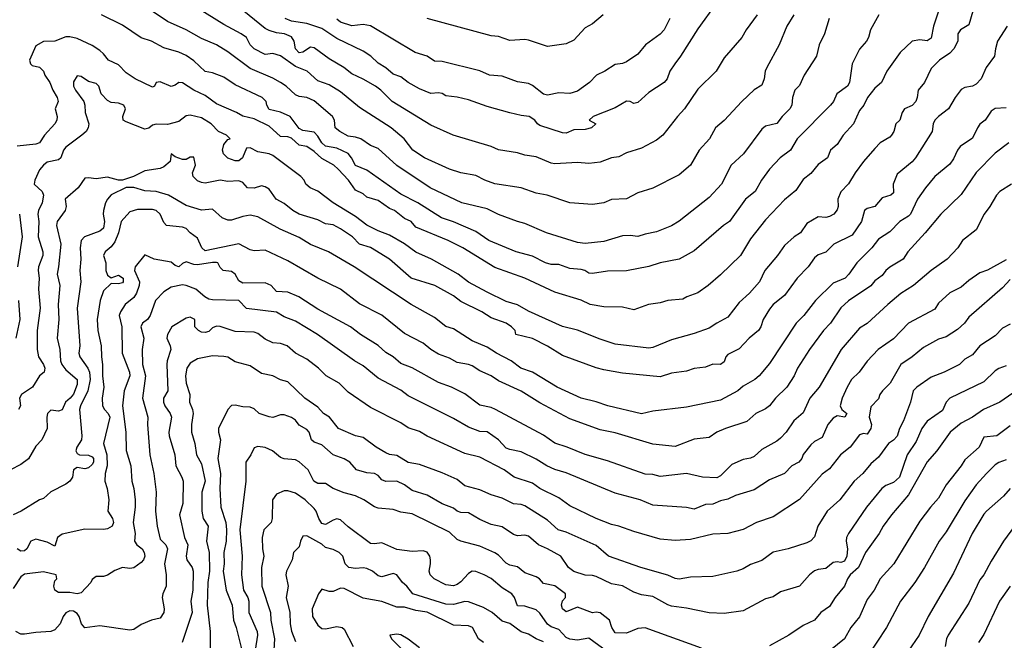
# Model space of a CAD drawing. Header units: metres. Extents: x -46681 to -43747, y -240911 to -237677.
# Tile 731 of 1056: x -45863 to -45732, y -238375 to -238292. Entities that reach past the tile are written whole.
import ezdxf

# ---------------------------------------------------------------- set-up
doc = ezdxf.new("R2010")
doc.units = ezdxf.units.M
doc.layers.add('CONTOUR_INDEX', color=1, linetype='Continuous')
doc.layers.add('CONTOUR_INTER', color=3, linetype='Continuous')

msp = doc.modelspace()

# ---------------------------------------------------------------- linework, layer by layer
at = {"layer": 'CONTOUR_INDEX'}
for points, elevation in [([(-45740.6, -238291.02), (-45741.29, -238293.02), (-45741.6, -238294.61), (-45742.1, -238294.95), (-45743.1, -238294.82), (-45744.1, -238295), (-45745.71, -238296.52), (-45747.49, -238299.02), (-45748.21, -238300.52), (-45749.1, -238301.25), (-45750.07, -238302.52), (-45750.56, -238303.52), (-45751.1, -238304.24), (-45751.92, -238306.02), (-45753.3, -238307.52), (-45754.1, -238308.75), (-45754.97, -238309.52), (-45755.39, -238310.52), (-45756.6, -238311.43), (-45757.6, -238312.62), (-45758.6, -238313.43), (-45759.6, -238314.87), (-45761.1, -238316.11), (-45763.6, -238318.77), (-45765.6, -238321.29), (-45766.94, -238323.52), (-45769.6, -238326.09), (-45771.22, -238327.52), (-45772.6, -238328.48), (-45774.07, -238329.02), (-45774.6, -238329.35), (-45776.6, -238329.5), (-45777.6, -238329.81), (-45779.15, -238330.02), (-45781.1, -238330.74), (-45782.6, -238330.38), (-45785.1, -238330.34), (-45786.94, -238330.02), (-45788.1, -238329.48), (-45791.6, -238328.4), (-45795.6, -238326.52), (-45799.6, -238325.14), (-45803.85, -238322.52), (-45805.78, -238321.52), (-45810.1, -238319.75), (-45810.73, -238319.02), (-45811.6, -238318.61), (-45812.93, -238317.52), (-45813.6, -238317.25), (-45815.1, -238316.22), (-45816.6, -238315.78), (-45817.1, -238315.34), (-45818.1, -238314.85), (-45819.06, -238313.52), (-45820.4, -238312.02), (-45821.01, -238311.52), (-45822.6, -238310.62), (-45823.6, -238309.7), (-45824.6, -238309.02), (-45825.6, -238308.83), (-45826.6, -238307.91), (-45827.1, -238307.73), (-45828.1, -238307.71), (-45829.6, -238306.33), (-45831.6, -238305.33), (-45833.1, -238305), (-45833.92, -238304.52), (-45836.6, -238303.35), (-45838.1, -238302.25), (-45839.6, -238301.53), (-45841.1, -238300.55), (-45841.6, -238300.52), (-45842.1, -238300.88), (-45842.6, -238301.03), (-45844.1, -238300.42), (-45844.6, -238300.51), (-45844.84, -238301.02), (-45845.1, -238301.14), (-45847.42, -238300.02), (-45848.6, -238299.22), (-45849.6, -238298.16), (-45850.96, -238297.52), (-45851.6, -238296.7), (-45852.1, -238296.27), (-45853.1, -238295.6), (-45855.1, -238294.66), (-45856.1, -238294.42), (-45856.6, -238294.42), (-45858.1, -238295.01), (-45859.6, -238295.08), (-45860.6, -238295.64), (-45861.43, -238297.52), (-45861.33, -238298.02), (-45861.1, -238298.24), (-45860.1, -238298.49), (-45859.6, -238299.01), (-45859.42, -238299.52), (-45858.73, -238300.52), (-45858.35, -238301.52), (-45857.76, -238302.52), (-45857.65, -238303.02), (-45858.03, -238304.02), (-45857.79, -238305.02), (-45857.82, -238305.52), (-45858.1, -238306.02), (-45859.47, -238307.52), (-45860.11, -238308.52), (-45860.6, -238308.7), (-45863.1, -238309)], 110), ([(-45770.16, -238290.02), (-45772.6, -238293.36), (-45774.9, -238297.02), (-45775.68, -238298.02), (-45776.33, -238299.02), (-45776.67, -238300.02), (-45777.09, -238300.52), (-45779.1, -238301.86), (-45780.6, -238303.17), (-45781.1, -238303.32), (-45781.62, -238303.02), (-45782.1, -238302.98), (-45783.6, -238303.86), (-45786.52, -238305.02), (-45787.07, -238305.52), (-45786.18, -238306.02), (-45786.75, -238306.52), (-45787.6, -238306.77), (-45789.1, -238306.82), (-45790.1, -238307.24), (-45790.6, -238307.22), (-45793.6, -238306.24), (-45793.93, -238306.02), (-45794.27, -238305.52), (-45795.02, -238305.02), (-45796.1, -238304.91), (-45797.6, -238304.56), (-45800.6, -238303.69), (-45803.1, -238302.82), (-45804.6, -238302.47), (-45806.1, -238302.29), (-45806.6, -238301.98), (-45807.1, -238301.87), (-45808.1, -238301.98), (-45809.6, -238301.36), (-45811.11, -238300.52), (-45812.1, -238299.76), (-45813.1, -238299.39), (-45814.1, -238298.56), (-45815.1, -238297.94), (-45816.07, -238297.02), (-45817.1, -238296.34), (-45820.6, -238294.65), (-45822.6, -238293.35), (-45824.6, -238292.67), (-45826.6, -238292.34), (-45827.48, -238292.02)], 115), ([(-45730.92, -238314.02), (-45732.44, -238315.02), (-45732.9, -238315.52), (-45733.79, -238317.02), (-45734.56, -238318.02), (-45735.6, -238320.13), (-45737.42, -238321.52), (-45738.05, -238322.52), (-45739.48, -238324.02), (-45741.58, -238325.52), (-45743.93, -238327.52), (-45745.6, -238328.56), (-45747.37, -238330.02), (-45750.1, -238332.59), (-45751.1, -238333.18), (-45753.55, -238336.02), (-45756.5, -238341.02), (-45757.7, -238342.52), (-45758.6, -238344.47), (-45759.86, -238345.52), (-45760.87, -238347.02), (-45761.6, -238347.82), (-45762.1, -238348.23), (-45764.1, -238349.34), (-45765.1, -238350.24), (-45765.6, -238350.48), (-45766.6, -238350.64), (-45768.1, -238351.31), (-45769.6, -238352.83), (-45770.1, -238353.09), (-45772, -238353.02), (-45774.1, -238352.51), (-45777.6, -238352.92), (-45778.6, -238352.65), (-45779.6, -238352.6), (-45784.6, -238350.84), (-45787.6, -238349.99), (-45789.96, -238349.02), (-45791.6, -238348.49), (-45793.1, -238347.43), (-45799.5, -238344.02), (-45800.1, -238343.74), (-45801.6, -238343.45), (-45803.6, -238341.93), (-45805.37, -238341.02), (-45807.1, -238340.41), (-45810.6, -238338.46), (-45812.1, -238337.87), (-45813.09, -238337.02), (-45814.1, -238336.41), (-45815.1, -238335.48), (-45817.47, -238334.02), (-45818.78, -238333.02), (-45823.1, -238330.64), (-45825.65, -238329.02), (-45827.1, -238328.41), (-45828.6, -238328.32), (-45829.34, -238327.52), (-45830.1, -238327.17), (-45833.1, -238327.19), (-45833.6, -238326.89), (-45834.11, -238326.02), (-45834.6, -238325.63), (-45835.71, -238325.52), (-45836.1, -238325.13), (-45836.42, -238324.52), (-45836.6, -238324.46), (-45837.1, -238324.44), (-45839.1, -238324.75), (-45839.6, -238324.71), (-45840.6, -238324.35), (-45841.1, -238324.58), (-45841.6, -238325.05), (-45842.1, -238324.86), (-45842.6, -238324.41), (-45844.88, -238324.02), (-45846.1, -238323.45), (-45847.42, -238325.02), (-45847.5, -238325.52), (-45846.81, -238327.02), (-45846.85, -238327.52), (-45847.23, -238328.52), (-45847.6, -238329.09), (-45848.75, -238330.02), (-45849.36, -238331.02), (-45849.51, -238331.52), (-45849.16, -238333.02), (-45849.13, -238336.52), (-45848.16, -238339.02), (-45848.12, -238339.52), (-45848.88, -238341.52), (-45849.07, -238343.52), (-45848.66, -238347.02), (-45848.6, -238349.47), (-45847.96, -238351.52), (-45847.84, -238353.52), (-45847.56, -238354.52), (-45847.38, -238356.02), (-45847.39, -238357.02), (-45847.66, -238359.02), (-45847.39, -238360.52), (-45847.47, -238361.52), (-45847.17, -238362.02), (-45846.49, -238362.52), (-45846.2, -238363.02), (-45846.11, -238363.52), (-45846.3, -238364.02), (-45846.6, -238364.37), (-45847.6, -238365.06), (-45848.1, -238365.17), (-45849.1, -238365.04), (-45850.1, -238365.42), (-45851.1, -238366.06), (-45851.6, -238366.22), (-45852.6, -238366.24), (-45853.1, -238366.61), (-45853.28, -238367.02), (-45854.6, -238368.4), (-45855.1, -238368.52), (-45856.1, -238368.35), (-45857.6, -238368.35), (-45858.09, -238368.02), (-45858.23, -238367.52), (-45858.1, -238366.8), (-45857.83, -238366.52), (-45857.92, -238366.02), (-45859.6, -238365.6), (-45862.1, -238365.92), (-45862.6, -238366.28), (-45863.6, -238367.81)], 105), ([(-45862.77, -238318.02), (-45862.44, -238321.02), (-45863.03, -238325.02)], 110), ([(-45862.91, -238329.52), (-45862.72, -238332.02), (-45863.28, -238334.52)], 110), ([(-45729.6, -238341.02), (-45732.45, -238343.02), (-45734.65, -238344.02), (-45736.1, -238345.04), (-45737.6, -238345.81), (-45739.05, -238347.02), (-45740.85, -238349.52), (-45742.1, -238350.98), (-45744.6, -238355.35), (-45746.85, -238358.02), (-45747.95, -238359.52), (-45748.49, -238360.52), (-45750.33, -238363.02), (-45751.27, -238365.02), (-45752.34, -238366.02), (-45752.69, -238366.52), (-45753.09, -238367.52), (-45754.37, -238369.02), (-45755.1, -238370.21), (-45756.26, -238371.02), (-45757.1, -238372.02), (-45758.6, -238372.73), (-45760.51, -238374.02), (-45763.1, -238375.44)], 100), ([(-45772.1, -238375.76), (-45779.6, -238373.05), (-45780.6, -238373.12), (-45782.1, -238373.74), (-45783.6, -238373.73), (-45784.02, -238373.02), (-45784.34, -238372.02), (-45785.6, -238371.07), (-45786.1, -238370.98), (-45786.6, -238371.07), (-45788.6, -238370.28), (-45790.1, -238370.93), (-45790.6, -238370.54), (-45790.71, -238370.02), (-45790.6, -238369.44), (-45790.19, -238369.02), (-45790.21, -238368.52), (-45791.6, -238367.48), (-45793.1, -238367.14), (-45793.66, -238366.52), (-45794.1, -238366.27), (-45795.6, -238365.75), (-45796.6, -238364.93), (-45797.6, -238364.7), (-45798.1, -238364.45), (-45799.1, -238363.4), (-45799.6, -238363.09), (-45801.6, -238362.18), (-45804.1, -238361.54), (-45804.6, -238361.31), (-45805.6, -238360.32), (-45810.6, -238357.89), (-45812.1, -238357.67), (-45813.1, -238357.29), (-45815.1, -238357.15), (-45815.6, -238356.97), (-45816.99, -238356.02), (-45818.1, -238355.49), (-45819.6, -238355.11), (-45821.1, -238354.5), (-45822.1, -238353.86), (-45823.1, -238353.87), (-45823.64, -238353.52), (-45824.39, -238352.02), (-45825.6, -238350.97), (-45826.1, -238350.7), (-45827.6, -238350.57), (-45828.1, -238350.39), (-45829.16, -238349.52), (-45830.1, -238349.07), (-45831.1, -238348.95), (-45831.6, -238349.12), (-45832.03, -238350.02), (-45832.71, -238351.02), (-45832.67, -238353.52), (-45833.51, -238360.02), (-45833.19, -238363.52), (-45833.26, -238366.02), (-45833.01, -238368.02), (-45832.41, -238369.02), (-45832.3, -238369.52), (-45832.29, -238371.02), (-45831.18, -238373.52), (-45831.12, -238374.02), (-45831.44, -238376.02)], 100), ([(-45731.1, -238367.51), (-45732.51, -238369.52), (-45734.6, -238373.94), (-45735.31, -238375.02)], 95)]:
    msp.add_lwpolyline(points, dxfattribs=dict(at, elevation=elevation))
at = {"layer": 'CONTOUR_INTER'}
for points, elevation in [([(-45755.13, -238292.02), (-45755.78, -238294.02), (-45756.48, -238295.52), (-45756.83, -238297.02), (-45758.45, -238299.52), (-45759.1, -238300.89), (-45759.73, -238301.52), (-45760.04, -238302.52), (-45760.11, -238303.52), (-45760.36, -238304.02), (-45761.39, -238305.02), (-45762.1, -238305.95), (-45763.6, -238306.34), (-45764.1, -238306.72), (-45766.54, -238310.02), (-45768.16, -238311.52), (-45769.44, -238314.02), (-45771.1, -238315.82), (-45775.1, -238318.95), (-45776.1, -238319.56), (-45778.1, -238320.39), (-45779.6, -238320.67), (-45780.6, -238321), (-45781.6, -238320.85), (-45782.6, -238320.89), (-45785.1, -238321.67), (-45787.6, -238321.91), (-45788.6, -238321.79), (-45792.72, -238320.52), (-45795.6, -238319.26), (-45796.6, -238319.01), (-45799.1, -238318.06), (-45800.6, -238317.31), (-45803.97, -238316.52), (-45808.18, -238314.52), (-45812.6, -238311.54), (-45815.1, -238309.28), (-45816.1, -238308.87), (-45817.4, -238308.02), (-45818.1, -238307.79), (-45819.1, -238307.67), (-45820.2, -238307.02), (-45820.8, -238306.52), (-45820.91, -238305.52), (-45821.18, -238305.02), (-45823.6, -238302.94), (-45824.6, -238302.52), (-45825.6, -238302.36), (-45826.1, -238302.15), (-45827.31, -238301.02), (-45828.1, -238300.51), (-45829.1, -238299.95), (-45832.1, -238298.65), (-45835.1, -238296.44), (-45836.6, -238295.52), (-45838.6, -238294.65), (-45840.6, -238293.52), (-45843.1, -238292.38), (-45848.1, -238289)], 112), ([(-45736.03, -238291.02), (-45736.6, -238292.84), (-45737.68, -238293.52), (-45738.06, -238294.02), (-45738.04, -238295.02), (-45738.56, -238296.02), (-45739.1, -238296.59), (-45740.47, -238297.52), (-45741.6, -238298.66), (-45742.47, -238300.52), (-45743.32, -238301.52), (-45743.46, -238302.52), (-45743.65, -238303.02), (-45744.1, -238303.58), (-45745.12, -238304.02), (-45745.45, -238304.52), (-45745.77, -238305.52), (-45746.3, -238306.02), (-45746.54, -238307.02), (-45746.85, -238307.52), (-45747.1, -238307.79), (-45748.35, -238308.52), (-45749.1, -238309.3), (-45750.58, -238311.02), (-45751.69, -238312.52), (-45752.6, -238314.01), (-45753.6, -238315.07), (-45753.99, -238316.02), (-45753.97, -238317.02), (-45754.1, -238317.43), (-45754.53, -238318.02), (-45755.1, -238318.35), (-45755.6, -238318.45), (-45756.6, -238318.4), (-45758.1, -238319.25), (-45758.98, -238320.52), (-45759.8, -238321.02), (-45761.1, -238322.2), (-45762.01, -238323.52), (-45763.68, -238325.52), (-45764.39, -238327.02), (-45765.73, -238328.52), (-45767.1, -238329.77), (-45768.6, -238331.74), (-45770.1, -238332.51), (-45771.1, -238333.19), (-45773.1, -238333.9), (-45776.1, -238334.76), (-45778.6, -238335.76), (-45779.1, -238335.86), (-45783.6, -238335.32), (-45785.6, -238334.67), (-45788.6, -238333.47), (-45790.6, -238332.96), (-45795.1, -238330.94), (-45796.6, -238330.08), (-45798.1, -238329.63), (-45800.6, -238328.38), (-45803.1, -238327.07), (-45804.45, -238326.02), (-45808, -238324.02), (-45810.1, -238323.1), (-45811.6, -238321.95), (-45813.6, -238320.84), (-45815.1, -238320.26), (-45816.6, -238319.48), (-45818.1, -238318.32), (-45821.1, -238316.53), (-45823.1, -238314.97), (-45824.15, -238314.52), (-45824.72, -238314.02), (-45824.93, -238313.52), (-45825.38, -238313.02), (-45829.1, -238310.24), (-45829.6, -238309.98), (-45831.1, -238309.74), (-45832.1, -238309.18), (-45832.6, -238309.24), (-45833.14, -238310.52), (-45833.6, -238310.92), (-45834.1, -238310.94), (-45835.1, -238310.58), (-45835.65, -238310.02), (-45835.79, -238309.52), (-45835.6, -238308.76), (-45835.1, -238308.11), (-45834.79, -238308.02), (-45835.28, -238307.52), (-45836.32, -238307.02), (-45837.28, -238306.02), (-45838.6, -238305.22), (-45840.1, -238304.85), (-45840.6, -238304.94), (-45841.6, -238305.7), (-45843.1, -238306.12), (-45844.6, -238306.06), (-45845.1, -238306.18), (-45845.6, -238306.59), (-45846.1, -238306.73), (-45848.6, -238305.73), (-45848.98, -238305.52), (-45849.04, -238305.02), (-45848.67, -238304.02), (-45848.91, -238303.52), (-45849.6, -238303.25), (-45850.6, -238303.17), (-45851.1, -238302.89), (-45851.94, -238302.02), (-45852.23, -238301.02), (-45852.6, -238300.65), (-45853.6, -238300.36), (-45854.6, -238299.71), (-45855.1, -238299.61), (-45855.6, -238300.41), (-45855.58, -238301.02), (-45855.35, -238301.52), (-45854.24, -238303.02), (-45854.08, -238303.52), (-45854.04, -238304.52), (-45853.58, -238306.02), (-45853.65, -238306.52), (-45853.92, -238307.02), (-45854.47, -238307.52), (-45856.6, -238309.11), (-45856.93, -238309.52), (-45857.28, -238310.52), (-45857.6, -238310.8), (-45859.1, -238311.11), (-45859.6, -238311.51), (-45860.1, -238312.11), (-45860.76, -238313.52), (-45860.82, -238314.02), (-45859.75, -238315.02), (-45859.6, -238315.52), (-45859.76, -238316.52), (-45860.27, -238317.52), (-45860.32, -238318.02), (-45860.22, -238319.02), (-45860.29, -238321.02), (-45859.66, -238323.02), (-45859.66, -238323.52), (-45860.24, -238325.02), (-45860.3, -238325.52), (-45860.16, -238326.52), (-45860.27, -238328.02), (-45860.04, -238330.52), (-45860.43, -238333.52), (-45860.44, -238336.02), (-45860.27, -238337.02), (-45859.59, -238338.02), (-45859.43, -238338.52), (-45859.51, -238339.02), (-45860.1, -238339.54), (-45861.05, -238341.02), (-45862.49, -238342.02), (-45862.79, -238342.52), (-45862.66, -238343.52), (-45862.92, -238344.02)], 109), ([(-45759.83, -238291.52), (-45760.79, -238293.02), (-45761.78, -238295.52), (-45763.44, -238298.52), (-45763.64, -238299.02), (-45763.77, -238300.02), (-45764.1, -238300.86), (-45765.1, -238301.5), (-45766.77, -238303.02), (-45769.1, -238305.58), (-45770.24, -238306.52), (-45771.06, -238308.02), (-45772.44, -238309.52), (-45773.58, -238311.52), (-45775.1, -238312.78), (-45778.6, -238314.57), (-45780.6, -238315.18), (-45782.1, -238315.98), (-45784.1, -238316.07), (-45785.1, -238316.51), (-45786.6, -238316.74), (-45789.6, -238316.5), (-45792.64, -238315.52), (-45794.1, -238315.22), (-45796.1, -238314.52), (-45799.6, -238313.99), (-45800.92, -238313.52), (-45802.1, -238312.89), (-45804.1, -238312.52), (-45805.6, -238312.04), (-45808.95, -238310.52), (-45810.5, -238309.52), (-45811.63, -238308.02), (-45813.37, -238306.52), (-45817.6, -238303.83), (-45820.1, -238301.77), (-45821.6, -238300.84), (-45823.1, -238300.27), (-45824.52, -238299.02), (-45826.1, -238298.4), (-45828.1, -238296.95), (-45829.1, -238296.67), (-45830.1, -238296.77), (-45831.6, -238296.05), (-45832.1, -238295.52), (-45832.62, -238294.52), (-45833.3, -238294.02), (-45835.6, -238292.79), (-45839.1, -238290.61)], 113), ([(-45764.72, -238291.52), (-45766.2, -238293.52), (-45766.77, -238294.52), (-45769.1, -238297.24), (-45770.19, -238299.02), (-45772.6, -238301.39), (-45774.37, -238304.02), (-45775.32, -238305.02), (-45777.28, -238307.52), (-45778.1, -238308.19), (-45780.1, -238309.24), (-45782.1, -238309.88), (-45783.1, -238310.4), (-45784.1, -238310.54), (-45785.6, -238311.09), (-45787.1, -238311.28), (-45788.6, -238311.16), (-45791.6, -238311.31), (-45792.1, -238311.23), (-45794.1, -238310.42), (-45795.6, -238310.18), (-45796.6, -238309.87), (-45799.1, -238309.48), (-45800.1, -238309.01), (-45805.12, -238307.52), (-45808.1, -238306.18), (-45813.22, -238303.02), (-45814.75, -238301.52), (-45815.46, -238301.02), (-45817.1, -238300.07), (-45818.6, -238299.38), (-45819.67, -238298.52), (-45821.6, -238297.38), (-45823.6, -238295.89), (-45824.1, -238295.81), (-45825.1, -238296.48), (-45825.6, -238296.55), (-45826.08, -238296.02), (-45826.28, -238295.02), (-45826.6, -238294.42), (-45827.54, -238294.02), (-45828.6, -238293.92), (-45829.6, -238293.61), (-45830.1, -238293.33), (-45832.95, -238291.02)], 114), ([(-45748.55, -238291.52), (-45749.67, -238293.52), (-45749.9, -238294.52), (-45750.17, -238295.02), (-45751.1, -238296.07), (-45752.07, -238298.02), (-45752.45, -238300.52), (-45752.73, -238301.02), (-45754.14, -238302.02), (-45754.59, -238303.02), (-45754.99, -238303.52), (-45759.41, -238308.02), (-45760.31, -238309.52), (-45761.66, -238310.52), (-45763.06, -238312.02), (-45764.13, -238313.52), (-45764.99, -238315.02), (-45766.26, -238316.02), (-45768.38, -238319.02), (-45769.19, -238319.52), (-45773.1, -238322.91), (-45775.1, -238324.01), (-45777.6, -238324.5), (-45779.1, -238325), (-45782.1, -238325.56), (-45784.6, -238325.59), (-45786.6, -238325.93), (-45787.1, -238325.88), (-45787.61, -238325.52), (-45788.1, -238325.37), (-45789.6, -238325.27), (-45791.1, -238324.71), (-45792.1, -238324.7), (-45792.87, -238324.52), (-45794.6, -238323.63), (-45796.77, -238323.02), (-45800.38, -238321.52), (-45802.1, -238320.31), (-45805.1, -238319.03), (-45806.66, -238318.52), (-45809.81, -238316.52), (-45812.1, -238315.35), (-45816.6, -238312.17), (-45818.1, -238311.55), (-45818.63, -238310.52), (-45819.1, -238309.97), (-45820.6, -238309.23), (-45822.1, -238308.98), (-45822.6, -238308.52), (-45823.1, -238307.67), (-45823.6, -238307.13), (-45825.1, -238306.89), (-45825.6, -238306.64), (-45826.8, -238305.02), (-45828.1, -238304.47), (-45829.6, -238304.09), (-45829.9, -238303.52), (-45830, -238303.02), (-45830.52, -238302.52), (-45834.1, -238300.82), (-45835.6, -238299.8), (-45837.1, -238299.22), (-45838.1, -238299.03), (-45839.6, -238297.64), (-45840.6, -238296.94), (-45841.6, -238296.49), (-45843.6, -238295.9), (-45845.21, -238295.02), (-45846.6, -238294.56), (-45849.1, -238292.9), (-45851.87, -238291.52)], 111), ([(-45776.35, -238292.02), (-45777.1, -238293.49), (-45777.6, -238294.07), (-45779.57, -238295.52), (-45780.6, -238296.75), (-45782.1, -238297.75), (-45782.6, -238297.98), (-45783.6, -238298.11), (-45784.98, -238299.02), (-45786.08, -238299.52), (-45787.02, -238300.52), (-45788.6, -238301.68), (-45789.6, -238301.99), (-45791.1, -238301.87), (-45792.6, -238302.18), (-45793.1, -238302.08), (-45794.6, -238300.9), (-45795.1, -238300.65), (-45796.6, -238300.43), (-45798.6, -238299.65), (-45800.28, -238299.52), (-45801.6, -238298.97), (-45806.6, -238297.7), (-45807.6, -238297.67), (-45808.6, -238297.02), (-45810.18, -238296.52), (-45816.1, -238292.97), (-45817.1, -238292.8), (-45818.6, -238292.98), (-45820.1, -238292.47), (-45820.6, -238292.08)], 116), ([(-45785.2, -238291.52), (-45786.6, -238292.73), (-45787.6, -238293.22), (-45789.1, -238294.87), (-45790.1, -238295.38), (-45792.6, -238295.74), (-45795.1, -238294.86), (-45795.6, -238294.79), (-45797.6, -238294.93), (-45799.1, -238294.41), (-45800.1, -238294.32), (-45808.6, -238292.02)], 117), ([(-45731.49, -238293.02), (-45732.78, -238295.02), (-45733.06, -238296.02), (-45733.15, -238297.02), (-45734.27, -238298.52), (-45734.94, -238300.02), (-45735.6, -238300.73), (-45736.1, -238301), (-45737.1, -238301.16), (-45737.6, -238301.44), (-45738.4, -238302.52), (-45739.28, -238304.02), (-45740.62, -238305.02), (-45741.09, -238305.52), (-45741.33, -238306.02), (-45741.46, -238307.02), (-45743.67, -238310.52), (-45744.1, -238311.05), (-45746.1, -238312.7), (-45746.66, -238314.02), (-45746.6, -238315.17), (-45746.93, -238315.52), (-45748.1, -238315.85), (-45749.1, -238316.99), (-45750.1, -238317.27), (-45750.47, -238317.52), (-45750.85, -238319.02), (-45752.1, -238320.8), (-45754.51, -238322.02), (-45755.6, -238323.06), (-45756.6, -238323.42), (-45757.1, -238323.84), (-45757.96, -238325.02), (-45759.41, -238326.52), (-45761.1, -238328.83), (-45762.6, -238330.05), (-45763.1, -238330.66), (-45763.94, -238332.02), (-45764.24, -238333.02), (-45764.56, -238333.52), (-45765.8, -238334.52), (-45767.1, -238335.93), (-45768.6, -238336.71), (-45768.88, -238337.02), (-45769.1, -238337.65), (-45769.6, -238338.04), (-45770.6, -238337.99), (-45771.6, -238338.36), (-45773.1, -238338.54), (-45774.1, -238338.91), (-45776.1, -238339.17), (-45777.6, -238339.64), (-45782.6, -238339.16), (-45785.1, -238338.71), (-45786.1, -238338.46), (-45790.6, -238336.82), (-45792.6, -238335.59), (-45794.6, -238334.56), (-45796.78, -238334.02), (-45796.9, -238333.52), (-45797.36, -238333.02), (-45798.08, -238332.52), (-45800.1, -238331.81), (-45801.3, -238331.02), (-45804.1, -238329.63), (-45805.1, -238328.9), (-45807.57, -238327.52), (-45810.7, -238326.52), (-45813.6, -238324.02), (-45816.1, -238322.44), (-45817.6, -238322.01), (-45818.52, -238321.02), (-45820.1, -238319.98), (-45821.1, -238319.43), (-45822.1, -238319.29), (-45823.1, -238318.78), (-45825.6, -238318.03), (-45826.45, -238317.52), (-45827.6, -238316.62), (-45828.64, -238316.02), (-45829.6, -238314.69), (-45830.1, -238314.38), (-45830.6, -238314.27), (-45831.6, -238314.58), (-45832.48, -238314.52), (-45833.1, -238313.82), (-45833.6, -238313.6), (-45835.1, -238313.68), (-45836.1, -238313.51), (-45838.1, -238313.9), (-45838.6, -238313.83), (-45839.1, -238313.58), (-45839.67, -238313.02), (-45839.76, -238312.52), (-45839.39, -238311.52), (-45839.6, -238310.44), (-45840.1, -238310.45), (-45840.6, -238310.77), (-45841.1, -238310.77), (-45842.1, -238310.39), (-45842.6, -238309.99), (-45842.76, -238311.02), (-45843.6, -238311.72), (-45844.1, -238311.93), (-45846.1, -238312.27), (-45847.63, -238313.02), (-45849.1, -238313.52), (-45849.6, -238313.52), (-45851.1, -238313.1), (-45852.6, -238313.34), (-45853.6, -238313.19), (-45854.1, -238313.25), (-45854.99, -238314.52), (-45856.7, -238316.02), (-45856.56, -238317.02), (-45856.69, -238317.52), (-45857.79, -238319.02), (-45857.88, -238319.52), (-45857.3, -238322.02), (-45857.58, -238325.02), (-45857.79, -238326.02), (-45857.43, -238327.52), (-45857.64, -238330.02), (-45857.57, -238332.02), (-45857.79, -238334.52), (-45857.42, -238336.02), (-45857.31, -238337.52), (-45857.15, -238338.02), (-45856.6, -238338.72), (-45855.12, -238340.02), (-45855.1, -238340.69), (-45855.6, -238341.95), (-45856.03, -238342.52), (-45856.65, -238343.02), (-45857.1, -238344.05), (-45857.6, -238344.24), (-45858.6, -238344.08), (-45859.05, -238344.52), (-45859.16, -238345.02), (-45859.08, -238346.52), (-45859.81, -238348.02), (-45860.6, -238348.87), (-45861.6, -238350.57), (-45862.6, -238351.34), (-45863.98, -238352.02)], 108), ([(-45731.6, -238303.88), (-45733.1, -238303.99), (-45733.6, -238304.33), (-45734.4, -238305.52), (-45735.1, -238306.05), (-45735.45, -238306.52), (-45736.1, -238307.9), (-45737.73, -238309.02), (-45738.11, -238309.52), (-45738.6, -238310.66), (-45739.1, -238311.36), (-45741.12, -238313.02), (-45742.33, -238314.52), (-45743.42, -238316.02), (-45744.33, -238318.02), (-45744.6, -238318.31), (-45745.76, -238319.02), (-45747.1, -238320.38), (-45748.6, -238321.36), (-45749.46, -238322.52), (-45751.48, -238324.52), (-45752.53, -238326.02), (-45753.03, -238326.52), (-45754.6, -238327.2), (-45756.97, -238329.52), (-45758.52, -238331.52), (-45759.52, -238332.52), (-45763.1, -238337.88), (-45764.46, -238339.52), (-45765.03, -238340.02), (-45766.6, -238340.91), (-45767.3, -238341.52), (-45769.6, -238342.75), (-45774.1, -238343.69), (-45778.6, -238344.23), (-45780.1, -238344.6), (-45784.57, -238343.52), (-45786.1, -238342.97), (-45788.1, -238342.48), (-45791.31, -238341.02), (-45794.6, -238339.04), (-45796.14, -238338.52), (-45797.4, -238337.52), (-45799.39, -238336.52), (-45800.6, -238335.71), (-45802.6, -238334.86), (-45805.1, -238333.29), (-45806.1, -238332.97), (-45807.6, -238331.79), (-45810.73, -238330.02), (-45818.27, -238325.02), (-45821.72, -238323.02), (-45824.1, -238322.08), (-45825.6, -238321.15), (-45828.12, -238320.02), (-45831.1, -238318.4), (-45832.1, -238318.16), (-45833.1, -238318.33), (-45834.6, -238318.83), (-45835.1, -238318.83), (-45835.82, -238318.52), (-45837.1, -238317.38), (-45838.6, -238317.49), (-45840.6, -238316.86), (-45842.99, -238315.52), (-45844.6, -238314.99), (-45846.1, -238314.9), (-45847.6, -238314.46), (-45848.6, -238314.48), (-45850.6, -238315.44), (-45851.06, -238316.02), (-45851.35, -238316.52), (-45851.62, -238317.52), (-45851.65, -238318.02), (-45851.46, -238319.02), (-45851.6, -238319.87), (-45852.1, -238320.27), (-45854.14, -238321.02), (-45854.56, -238321.52), (-45854.71, -238322.52), (-45854.62, -238324.02), (-45854.76, -238325.52), (-45854.62, -238327.02), (-45855.11, -238330.52), (-45854.76, -238335.52), (-45854.87, -238336.52), (-45854.76, -238337.02), (-45853.68, -238338.52), (-45853.48, -238339.02), (-45853.37, -238340.02), (-45853.69, -238341.52), (-45854.69, -238343.52), (-45854.82, -238344.02), (-45854.47, -238347.52), (-45854.54, -238348.02), (-45855.17, -238349.02), (-45855.29, -238349.52), (-45855.1, -238349.88), (-45854.78, -238350.02), (-45853.6, -238350.07), (-45853.1, -238350.31), (-45852.95, -238350.52), (-45852.95, -238351.02), (-45853.1, -238351.32), (-45853.6, -238351.76), (-45854.1, -238351.92), (-45855.1, -238351.72), (-45855.6, -238352.01), (-45855.74, -238353.02), (-45856.1, -238353.56), (-45856.6, -238353.93), (-45858.6, -238354.98), (-45859.6, -238355.86), (-45860.1, -238356.02), (-45862.54, -238357.52), (-45863.6, -238358.02)], 107), ([(-45731.26, -238308.52), (-45733.1, -238309.89), (-45735.6, -238312.47), (-45737.6, -238315.41), (-45740.29, -238318.02), (-45742.38, -238320.52), (-45744.68, -238323.02), (-45745.29, -238324.02), (-45747.1, -238325.09), (-45747.6, -238325.52), (-45748.1, -238326.2), (-45749.1, -238326.91), (-45749.6, -238327.57), (-45752.6, -238329.55), (-45753.6, -238330.5), (-45754.98, -238332.52), (-45755.91, -238333.52), (-45757.75, -238336.02), (-45759.35, -238338.52), (-45759.79, -238339.52), (-45760.76, -238341.02), (-45762.3, -238342.52), (-45763.1, -238343.5), (-45763.6, -238343.92), (-45764.91, -238344.52), (-45766.1, -238345.59), (-45768.91, -238346.52), (-45770.1, -238347.04), (-45771.1, -238347.71), (-45773.1, -238347.96), (-45775.6, -238348.95), (-45778.6, -238348.62), (-45783.6, -238347.13), (-45785.6, -238346.73), (-45789.6, -238345.27), (-45793.6, -238343.1), (-45796.1, -238341.57), (-45799.1, -238340.2), (-45800.1, -238339.52), (-45801.6, -238338.85), (-45802.6, -238338.22), (-45803.1, -238338), (-45804.6, -238337.75), (-45805.6, -238337.2), (-45807.1, -238336.63), (-45808.08, -238336.02), (-45809.1, -238335.17), (-45811.6, -238333.9), (-45814.6, -238331.46), (-45817.6, -238329.97), (-45820.1, -238328.01), (-45823.1, -238326.56), (-45827.1, -238324.23), (-45830.1, -238322.83), (-45831.6, -238322.92), (-45832.1, -238322.79), (-45833.6, -238321.98), (-45838.1, -238322.9), (-45838.56, -238322.52), (-45839.1, -238321.22), (-45840.07, -238320.52), (-45840.6, -238319.95), (-45841.1, -238319.75), (-45843.24, -238319.52), (-45843.6, -238319.13), (-45844.1, -238318.02), (-45844.6, -238317.52), (-45845.1, -238317.39), (-45847.1, -238317.42), (-45848.1, -238317.71), (-45849.26, -238319.02), (-45849.6, -238320.52), (-45850.1, -238321.71), (-45850.6, -238322.39), (-45851.37, -238323.02), (-45851.6, -238323.52), (-45851.31, -238324.52), (-45851.32, -238325.52), (-45851.1, -238326.12), (-45850.6, -238326.48), (-45849.6, -238326.12), (-45848.98, -238326.52), (-45848.99, -238327.02), (-45849.1, -238327.14), (-45849.6, -238327.28), (-45850.6, -238327.24), (-45851.6, -238328.24), (-45852.06, -238329.52), (-45852.45, -238332.02), (-45852.37, -238333.52), (-45851.93, -238335.52), (-45851.89, -238337.02), (-45851.73, -238338.02), (-45851.75, -238339.52), (-45851.57, -238341.02), (-45851.77, -238342.52), (-45851.76, -238343.52), (-45851.49, -238344.02), (-45850.97, -238344.52), (-45850.75, -238345.02), (-45851.63, -238348.52), (-45851.17, -238350.02), (-45851.12, -238351.52), (-45851.37, -238352.52), (-45851.44, -238353.52), (-45851.13, -238354.52), (-45850.89, -238356.02), (-45851.04, -238357.52), (-45850.42, -238358.52), (-45850.29, -238359.02), (-45850.44, -238359.52), (-45851.1, -238359.9), (-45851.6, -238359.99), (-45854.1, -238359.93), (-45857.1, -238360.58), (-45857.72, -238361.02), (-45858.1, -238362.2), (-45859.1, -238361.65), (-45860.6, -238361.27), (-45861.25, -238361.52), (-45861.78, -238362.52), (-45862.1, -238362.81), (-45862.6, -238362.87), (-45863.1, -238362.53)], 106), ([(-45731.6, -238324.09), (-45734.1, -238325.48), (-45735.1, -238325.85), (-45736.6, -238326.86), (-45737.6, -238327.75), (-45739.1, -238328.49), (-45740.6, -238329.85), (-45741.1, -238330.65), (-45744.6, -238332.53), (-45746.6, -238334.61), (-45748.62, -238336.02), (-45750.1, -238337.57), (-45751.17, -238339.02), (-45752.19, -238340.02), (-45752.76, -238341.02), (-45753.42, -238342.52), (-45753.69, -238343.52), (-45753.48, -238344.02), (-45752.82, -238344.52), (-45753.05, -238345.02), (-45754.1, -238344.86), (-45754.6, -238345.16), (-45755.33, -238346.02), (-45756.1, -238347.75), (-45757.1, -238348.27), (-45757.6, -238348.69), (-45758.6, -238349.99), (-45758.8, -238350.52), (-45759.18, -238351.02), (-45760.1, -238351.52), (-45761.1, -238352.52), (-45763.1, -238353.37), (-45765.1, -238354.68), (-45767.6, -238355.43), (-45768.6, -238355.95), (-45769.6, -238356.15), (-45770.6, -238356.62), (-45771.6, -238356.65), (-45773.1, -238357.26), (-45774.1, -238357.06), (-45778.6, -238356.74), (-45780.27, -238356.02), (-45783.6, -238355.13), (-45790.1, -238352.42), (-45791.6, -238351.99), (-45792.66, -238351.52), (-45794.1, -238350.6), (-45796.1, -238349.62), (-45797.6, -238349.34), (-45798.1, -238349.14), (-45799.12, -238348.02), (-45800.6, -238346.98), (-45801.6, -238346.93), (-45803.1, -238346.35), (-45805.1, -238345.21), (-45811.1, -238342.17), (-45812.1, -238341.43), (-45815.1, -238339.84), (-45817.1, -238338.2), (-45818.26, -238337.52), (-45823.15, -238334.02), (-45826.1, -238332.25), (-45827.6, -238331.7), (-45828.6, -238331.08), (-45832.6, -238330.56), (-45833.6, -238329.51), (-45837.1, -238329.43), (-45837.6, -238329.32), (-45838.16, -238329.02), (-45839.34, -238328.02), (-45840.6, -238327.52), (-45841.1, -238327.44), (-45842.6, -238327.75), (-45843.6, -238328.36), (-45844.7, -238329.52), (-45845.39, -238331.52), (-45845.76, -238332.02), (-45846.43, -238332.52), (-45846.66, -238333.02), (-45846.26, -238334.52), (-45846.47, -238336.02), (-45846.43, -238338.02), (-45846.03, -238339.52), (-45846.44, -238342.52), (-45845.71, -238345.02), (-45845.74, -238346.02), (-45845.43, -238350.02), (-45844.9, -238352.52), (-45844.62, -238355.02), (-45844.7, -238357.52), (-45844.49, -238359.52), (-45844.1, -238361.26), (-45843.32, -238362.02), (-45843.1, -238362.52), (-45843.52, -238364.52), (-45843.26, -238366.02), (-45843.28, -238367.52), (-45843.73, -238368.52), (-45843.81, -238369.02), (-45843.54, -238370.52), (-45843.6, -238371.02), (-45844.1, -238371.76), (-45845.22, -238372.02), (-45846.6, -238372.61), (-45847.6, -238373.28), (-45848.1, -238373.35), (-45852.1, -238372.77), (-45854.1, -238373.07), (-45854.52, -238372.52), (-45854.84, -238371.52), (-45855.1, -238371.16), (-45855.6, -238370.85), (-45856.1, -238370.77), (-45856.6, -238371.07), (-45856.96, -238371.52), (-45857.35, -238372.52), (-45858.1, -238373.31), (-45858.6, -238373.53), (-45860.6, -238373.66), (-45862.1, -238373.9), (-45862.6, -238373.87), (-45863.27, -238373.52)], 104), ([(-45731.1, -238326.71), (-45732.1, -238327.81), (-45736.6, -238331.72), (-45737.15, -238332.52), (-45738.1, -238333.36), (-45739.6, -238334.32), (-45740.6, -238334.67), (-45742.6, -238335.74), (-45744.13, -238337.02), (-45745.6, -238338.03), (-45747.02, -238340.52), (-45748.06, -238341.52), (-45748.42, -238342.02), (-45748.6, -238342.61), (-45749.6, -238343.65), (-45749.82, -238345.02), (-45749.51, -238346.02), (-45749.61, -238346.52), (-45750.1, -238347.28), (-45750.6, -238347.21), (-45751.1, -238347.36), (-45752.36, -238349.02), (-45753.65, -238350.02), (-45755.1, -238351.89), (-45756.1, -238352.63), (-45759.1, -238355.99), (-45762.6, -238358.27), (-45764.79, -238359.02), (-45766.6, -238359.96), (-45768.6, -238360.51), (-45770.6, -238360.57), (-45773.6, -238361.28), (-45775.6, -238361.41), (-45777.6, -238361.26), (-45781.1, -238360.25), (-45783.1, -238359.53), (-45784.1, -238359.31), (-45786.1, -238358.49), (-45789.6, -238356.81), (-45791.1, -238355.74), (-45793.59, -238354.52), (-45794.6, -238353.8), (-45797.01, -238353.02), (-45798.35, -238352.02), (-45801.6, -238350.35), (-45803.6, -238349.85), (-45808.6, -238347.57), (-45809.6, -238346.95), (-45811.1, -238346.46), (-45812.1, -238345.79), (-45816.1, -238343.75), (-45819.1, -238341.71), (-45820.3, -238340.52), (-45821.99, -238339.52), (-45823.03, -238338.52), (-45824.6, -238337.32), (-45826.11, -238336.52), (-45827.19, -238335.52), (-45828.1, -238335.23), (-45829.1, -238335.12), (-45830.1, -238334.67), (-45831.1, -238333.9), (-45831.6, -238333.72), (-45834.1, -238333.64), (-45836.1, -238332.96), (-45836.6, -238332.93), (-45837.1, -238333.16), (-45837.6, -238333.61), (-45838.1, -238333.78), (-45838.6, -238333.7), (-45838.99, -238333.52), (-45839.45, -238333.02), (-45839.48, -238332.02), (-45840.1, -238331.71), (-45840.6, -238331.88), (-45842.51, -238333.02), (-45843.11, -238334.02), (-45843.21, -238334.52), (-45842.75, -238335.52), (-45842.66, -238336.02), (-45843.16, -238337.52), (-45843.21, -238338.02), (-45843.07, -238341.52), (-45843.62, -238342.52), (-45843.63, -238343.02), (-45843.44, -238343.52), (-45842.74, -238344.52), (-45842.58, -238345.02), (-45842.91, -238347.02), (-45842.89, -238347.52), (-45842.11, -238350.02), (-45841.99, -238351.52), (-45841.18, -238353.02), (-45841.03, -238353.52), (-45841.06, -238356.52), (-45841.52, -238358.02), (-45840.86, -238361.02), (-45840.38, -238362.02), (-45840.61, -238363.52), (-45840.53, -238364.02), (-45839.83, -238365.02), (-45839.71, -238365.52), (-45839.73, -238368.02), (-45840, -238369.52), (-45839.84, -238371.02), (-45841.16, -238375.02)], 103), ([(-45731.1, -238332.67), (-45732.1, -238333.21), (-45733.1, -238334.2), (-45735.1, -238335.55), (-45736.1, -238336.75), (-45737.1, -238337.32), (-45737.82, -238338.02), (-45739.88, -238339.02), (-45741.6, -238339.69), (-45743.49, -238341.02), (-45743.99, -238341.52), (-45744.32, -238343.02), (-45745.28, -238345.52), (-45745.81, -238346.52), (-45746.1, -238347.54), (-45746.6, -238348.08), (-45747.28, -238348.52), (-45748.6, -238350.33), (-45749.6, -238351.23), (-45750.69, -238352.52), (-45751.83, -238353.52), (-45753.71, -238356.02), (-45755.42, -238357.52), (-45756.66, -238359.52), (-45757.1, -238360.96), (-45757.6, -238361.48), (-45758.1, -238361.72), (-45760.6, -238362.53), (-45762.6, -238362.99), (-45764.1, -238364.08), (-45765.6, -238364.61), (-45766.6, -238365.2), (-45767.43, -238365.52), (-45770.6, -238366.22), (-45773.6, -238366.31), (-45775.1, -238366.56), (-45775.6, -238366.47), (-45776.6, -238366.05), (-45780.2, -238365.02), (-45784.5, -238363.52), (-45786.1, -238362.09), (-45790.1, -238360.31), (-45791.17, -238360.02), (-45792.6, -238358.73), (-45795.6, -238356.84), (-45796.1, -238356.65), (-45797.1, -238356.55), (-45798.6, -238355.78), (-45800.1, -238355.36), (-45801.6, -238354.68), (-45803.6, -238354.14), (-45804.6, -238353.31), (-45806.6, -238352.42), (-45809.6, -238351.31), (-45811.1, -238351.05), (-45812.6, -238350.13), (-45813.6, -238350), (-45814.1, -238349.77), (-45815.35, -238349.02), (-45817.1, -238347.72), (-45818.1, -238347.51), (-45820.36, -238346.52), (-45821.56, -238345.02), (-45822.35, -238344.52), (-45823.1, -238343.69), (-45824.86, -238342.52), (-45827.1, -238340.32), (-45828.1, -238340.04), (-45829.1, -238339.51), (-45830.6, -238339.21), (-45832.1, -238338.2), (-45834.1, -238337.65), (-45835.1, -238337.06), (-45835.6, -238336.94), (-45837.1, -238336.88), (-45839.1, -238337.28), (-45840.1, -238337.85), (-45840.54, -238338.52), (-45840.69, -238339.52), (-45840.62, -238340.52), (-45840.15, -238342.02), (-45840.19, -238343.02), (-45839.77, -238344.02), (-45839.69, -238344.52), (-45839.92, -238346.02), (-45839.9, -238347.02), (-45839.47, -238348.52), (-45839.23, -238350.02), (-45838.6, -238351.23), (-45838.09, -238353.52), (-45838.52, -238355.02), (-45838.55, -238357.52), (-45838.36, -238358.52), (-45837.68, -238359.52), (-45837.9, -238361.52), (-45837.56, -238363.02), (-45837.52, -238365.52), (-45837.76, -238367.02), (-45837.85, -238370.02), (-45837.41, -238373.52), (-45837.44, -238378.02)], 102), ([(-45731.6, -238338.19), (-45732.6, -238338.56), (-45733.1, -238338.85), (-45734.6, -238340.32), (-45739.1, -238342.51), (-45739.58, -238343.02), (-45740.1, -238344.16), (-45742.1, -238345.56), (-45742.84, -238346.52), (-45743.6, -238348.28), (-45744.76, -238350.02), (-45745.8, -238353.02), (-45746.6, -238353.71), (-45747.6, -238354.11), (-45748.14, -238354.52), (-45750.18, -238357.02), (-45752.59, -238360.52), (-45752.86, -238361.02), (-45752.91, -238361.52), (-45752.72, -238362.52), (-45752.78, -238363.52), (-45753.1, -238364.2), (-45753.6, -238364.34), (-45754.1, -238364.25), (-45754.6, -238364.37), (-45755.6, -238365.16), (-45756.6, -238365.27), (-45757.1, -238365.48), (-45757.75, -238366.02), (-45759.1, -238367.52), (-45761.6, -238368.28), (-45762.6, -238368.91), (-45763.6, -238369.17), (-45766.6, -238370.78), (-45769.1, -238371.13), (-45771.1, -238371.07), (-45774.1, -238370.44), (-45776.1, -238370.17), (-45776.6, -238370.01), (-45778.6, -238368.89), (-45780.1, -238368.64), (-45781.1, -238368.31), (-45782.6, -238367.45), (-45784.1, -238367.18), (-45786.1, -238366.22), (-45786.6, -238366.07), (-45787.6, -238366.03), (-45789.1, -238365.56), (-45789.81, -238365.02), (-45790.81, -238363.52), (-45792.59, -238362.52), (-45793.8, -238362.02), (-45795.1, -238360.87), (-45795.6, -238360.72), (-45796.6, -238360.82), (-45797.1, -238360.65), (-45798.6, -238359.63), (-45800.1, -238359.31), (-45801.6, -238358.63), (-45803.1, -238357.73), (-45804.1, -238357.7), (-45804.6, -238357.54), (-45805.1, -238357.13), (-45806.6, -238356.56), (-45808.6, -238355.41), (-45810.6, -238354.78), (-45811.6, -238354.03), (-45812.6, -238353.55), (-45814.1, -238353.57), (-45814.6, -238353.35), (-45815.1, -238352.77), (-45815.6, -238352.5), (-45816.6, -238352.41), (-45817.99, -238352.02), (-45818.87, -238351.02), (-45819.6, -238350.57), (-45821.1, -238350.05), (-45822.6, -238348.69), (-45823.6, -238348.36), (-45823.97, -238348.02), (-45824.27, -238347.02), (-45824.6, -238346.65), (-45825.6, -238346.09), (-45826.1, -238345.44), (-45826.6, -238345.07), (-45827.6, -238344.7), (-45828.1, -238344.71), (-45829.1, -238345.07), (-45829.6, -238344.99), (-45830.93, -238344.52), (-45831.6, -238343.9), (-45832.1, -238343.69), (-45833.1, -238343.66), (-45834.1, -238343.43), (-45834.6, -238343.48), (-45835.09, -238344.02), (-45836.32, -238346.52), (-45836.34, -238347.02), (-45836.07, -238348.02), (-45836.41, -238350.52), (-45836.04, -238352.52), (-45836.15, -238354.52), (-45836.01, -238357.02), (-45835.37, -238359.02), (-45835.27, -238360.02), (-45835.32, -238361.52), (-45835.62, -238363.02), (-45835.56, -238364.52), (-45835.69, -238365.52), (-45835.31, -238368.02), (-45834.51, -238370.02), (-45834.35, -238372.02), (-45833.96, -238373.02), (-45833.23, -238376.02)], 101), ([(-45731.1, -238346.16), (-45732.88, -238347.52), (-45734.6, -238347.69), (-45735.22, -238349.02), (-45737.1, -238350.68), (-45737.61, -238351.52), (-45739.59, -238354.02), (-45740.6, -238355.79), (-45741.7, -238357.02), (-45743.1, -238358.87), (-45746.57, -238364.52), (-45748.37, -238366.52), (-45749.15, -238368.02), (-45750.1, -238369.27), (-45751.1, -238371.59), (-45752.26, -238373.02), (-45753.1, -238374.5), (-45756.6, -238377.33)], 99), ([(-45731.6, -238350.71), (-45732.6, -238351.06), (-45733.1, -238351.37), (-45734.22, -238352.52), (-45735.63, -238354.02), (-45737.1, -238356.16), (-45739.6, -238360.3), (-45740.52, -238361.52), (-45742.47, -238365.02), (-45743.78, -238367.02), (-45745.65, -238369.52), (-45747.54, -238373.02), (-45750.1, -238376.91)], 98), ([(-45784.6, -238376.22), (-45787.1, -238374.44), (-45788.6, -238374.71), (-45789.6, -238374.55), (-45790.1, -238374.33), (-45791.1, -238373.25), (-45792.1, -238372.91), (-45792.6, -238372.54), (-45793.6, -238371.1), (-45794.1, -238370.67), (-45795.6, -238370.16), (-45796.6, -238370.11), (-45796.96, -238369.02), (-45797.33, -238368.52), (-45798.6, -238367.72), (-45800.1, -238366.47), (-45801, -238366.02), (-45802.1, -238365.54), (-45802.6, -238365.53), (-45803.1, -238365.81), (-45804.1, -238366.95), (-45804.6, -238367.3), (-45805.1, -238367.46), (-45806.1, -238367.31), (-45807.64, -238366.52), (-45808.2, -238366.02), (-45808.33, -238365.52), (-45808.13, -238364.52), (-45808.15, -238364.02), (-45808.25, -238363.52), (-45808.6, -238362.99), (-45809.1, -238362.8), (-45810.6, -238362.88), (-45812.6, -238362.63), (-45814.6, -238361.75), (-45815.6, -238361.88), (-45816.1, -238361.81), (-45819.1, -238359.62), (-45820.1, -238358.7), (-45820.6, -238358.56), (-45821.1, -238358.71), (-45822.1, -238359.31), (-45822.6, -238359.18), (-45822.98, -238358.52), (-45823.34, -238357.52), (-45823.6, -238357.19), (-45824.81, -238356.02), (-45826.1, -238355.13), (-45827.1, -238354.81), (-45827.6, -238354.83), (-45828.6, -238355.25), (-45829.13, -238356.02), (-45829.18, -238358.52), (-45829.34, -238359.02), (-45830.3, -238360.02), (-45830.53, -238361.02), (-45830.49, -238362.52), (-45830.3, -238363.52), (-45830.59, -238365.02), (-45830.56, -238367.52), (-45829.4, -238371.02), (-45829.37, -238372.02), (-45828.89, -238374.52), (-45828.96, -238376.02)], 99), ([(-45731.1, -238354.5), (-45731.99, -238355.52), (-45734.23, -238357.52), (-45734.6, -238357.95), (-45736.14, -238360.52), (-45738.6, -238365.78), (-45742.01, -238371.52), (-45743.19, -238374.02), (-45745.6, -238377.56)], 97), ([(-45730.5, -238359.52), (-45731.96, -238361.52), (-45733.6, -238364.18), (-45734.6, -238366), (-45735.1, -238366.66), (-45736.6, -238369.77), (-45739.31, -238374.02), (-45739.55, -238374.52), (-45739.71, -238375.52)], 96), ([(-45793.1, -238374.9), (-45794.1, -238374.51), (-45795.1, -238373.88), (-45796.1, -238373.57), (-45797.6, -238372.47), (-45798.6, -238372.14), (-45799.96, -238371.02), (-45801.1, -238370.33), (-45803.1, -238369.57), (-45803.6, -238369.55), (-45805.1, -238369.94), (-45806.1, -238369.89), (-45810.5, -238368.52), (-45811.29, -238367.52), (-45811.86, -238367.02), (-45812.6, -238365.99), (-45813.1, -238365.81), (-45814.6, -238366.26), (-45815.1, -238366.13), (-45815.86, -238365.52), (-45816.6, -238365.16), (-45817.1, -238365.07), (-45818.1, -238365.15), (-45819.01, -238365.02), (-45819.48, -238364.52), (-45819.8, -238363.52), (-45820.3, -238363.02), (-45821.1, -238362.61), (-45822.1, -238362.35), (-45822.6, -238361.92), (-45824.6, -238360.79), (-45825.1, -238360.86), (-45825.42, -238361.52), (-45825.6, -238362.28), (-45826.37, -238363.02), (-45826.52, -238364.02), (-45827.27, -238365.52), (-45827.36, -238366.02), (-45827.05, -238367.52), (-45827.31, -238369.02), (-45826.82, -238371.02), (-45826.78, -238372.52), (-45826.6, -238373.51), (-45826.1, -238374.85)], 98), ([(-45801.1, -238375.01), (-45801.75, -238374.52), (-45802.56, -238373.02), (-45803.1, -238372.76), (-45805.1, -238372.69), (-45808.6, -238370.96), (-45810.1, -238370.74), (-45811.6, -238370.31), (-45812.6, -238370.28), (-45814.6, -238369.53), (-45817.1, -238369.12), (-45819.6, -238367.8), (-45820.1, -238367.75), (-45821.1, -238368.2), (-45821.6, -238368.2), (-45822.6, -238367.89), (-45823.01, -238368.52), (-45823.89, -238370.52), (-45823.81, -238371.52), (-45823.1, -238372.7), (-45822.6, -238373.15), (-45822.1, -238373.17), (-45820.6, -238372.86), (-45819.87, -238373.02), (-45819.6, -238373.23), (-45818.44, -238375.52)], 97), ([(-45809.6, -238375.69), (-45811.1, -238374.57), (-45812.1, -238374), (-45812.6, -238373.91), (-45813.53, -238374.02), (-45813.31, -238374.52), (-45810.3, -238377.52)], 96)]:
    msp.add_lwpolyline(points, dxfattribs=dict(at, elevation=elevation))

doc.saveas('drawing.dxf')
